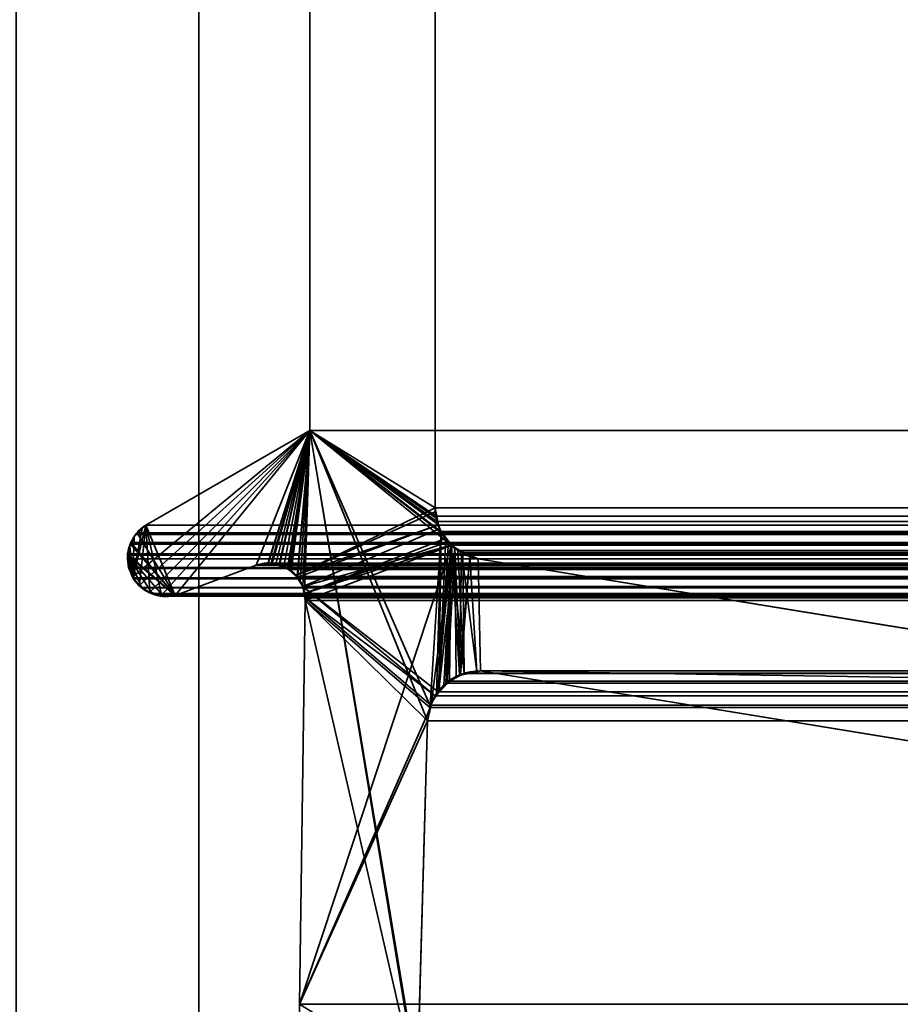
# Model space of a CAD drawing. Header units: millimetres. Extents: x -603 to 3703, y -120 to 193.
# Tile 324 of 656: x 1011 to 1018, y 3 to 11. Entities that reach past the tile are written whole.
import ezdxf

# ---------------------------------------------------------------- set-up
doc = ezdxf.new("R2010")
doc.units = ezdxf.units.MM
doc.layers.add('152', color=7, linetype='Continuous', true_color=0xffffff)

# ---------------------------------------------------------------- blocks, each defined once
blk = doc.blocks.new('UG_SURFACE_002')
at = {"layer": '152', "color": 252, "linetype": 'Continuous', "lineweight": 35}
for points in [[(2177.5, -35, 2213.0001), (2177.5, 174.4, 2213.0001), (822.5, 174.4, 2213.0001), (822.5, -35, 2213.0001)], [(972.5, -35, 2063), (972.5, 174.4, 2063), (2027.4999, 174.4, 2063), (2027.4999, -35, 2063)]]:
    blk.add_3dface(points, dxfattribs=at)
blk = doc.blocks.new('UG_SURFACE_087')
at = {"layer": '152', "color": 252, "linetype": 'Continuous', "lineweight": 35}
for points in [[(1011, 14.42, 2022.5), (1011, -46.92, 2022.5), (1012.5, -46.92, 2020.9999), (1012.5, 14.42, 2020.9999)], [(1012.5, 14.42, -7), (1012.5, -46.92, -7), (1011, -46.92, -7), (1011, 14.42, -7)], [(1012.5, -46.92, 2020.9999), (1012.5, -46.92, -7), (1012.5, 14.42, -7), (1012.5, 14.42, 2020.9999)]]:
    blk.add_3dface(points, dxfattribs=at)
blk = doc.blocks.new('UG_SURFACE_088')
at = {"layer": '152', "color": 252, "linetype": 'Continuous', "lineweight": 35}
for points in [[(1011, 14.42, 2022.5), (1011, -46.92, 2022.5), (1012.5, -46.92, 2020.9999), (1012.5, 14.42, 2020.9999)], [(1012.5, 14.42, -7), (1012.5, -46.92, -7), (1011, -46.92, -7), (1011, 14.42, -7)], [(1012.5, -46.92, 2020.9999), (1012.5, -46.92, -7), (1012.5, 14.42, -7), (1012.5, 14.42, 2020.9999)]]:
    blk.add_3dface(points, dxfattribs=at)
blk = doc.blocks.new('UG_SURFACE_089')
at = {"layer": '152', "color": 252, "linetype": 'Continuous', "lineweight": 35}
for points in [[(1011, -46.92, 2022.5), (1989, -46.92, 2022.5), (1989, 14.42, 2022.5), (1011, 14.42, 2022.5)], [(1011, -46.92, 2022.5), (1011, 14.42, 2022.5), (1012.5, 14.42, 2020.9999), (1012.5, -46.92, 2020.9999)], [(1012.5, -46.92, 2020.9999), (1012.5, 14.42, 2020.9999), (1987.5, 14.42, 2020.9999), (1987.5, -46.92, 2020.9999)]]:
    blk.add_3dface(points, dxfattribs=at)
blk = doc.blocks.new('UG_SURFACE_143')
at = {"layer": '152', "color": 7, "linetype": 'Continuous', "lineweight": 35}
for points in [[(1014.4385, 11.8663, -7), (1014.4385, 6.7187, -7), (1013.4112, 7.3541, -7), (1013.4112, 11.6334, -7)], [(1014.4385, 6.7187, 2019.0616), (1014.4385, 11.8663, 2019.0616), (1013.4112, 11.6334, 2020.0887), (1013.4112, 7.3541, 2020.0887)], [(1014.4385, 6.7187, -7), (1014.4385, 11.8663, -7), (1014.4385, 11.8663, 2019.0616), (1014.4385, 6.7187, 2019.0616)], [(1013.4112, 7.3541, 2020.0887), (1013.4112, 11.6334, 2020.0887), (1013.4112, 11.6334, -7), (1013.4112, 7.3541, -7)], [(1011.9569, 6.1528, 2021.543), (1013.4112, 7.3541, 2020.0887), (1012.0647, 6.5775, 2021.4353), (1012.0343, 6.5488, 2021.4658)], [(1013.4112, 7.3541, 2020.0887), (1011.9569, 6.1528, 2021.543), (1011.9623, 6.1404, 2021.5378), (1012.014, 6.0866, 2021.486)], [(1013.4112, 7.3541, 2020.0887), (1012.014, 6.0866, 2021.486), (1012.0521, 6.0471, 2021.4479), (1012.0962, 6.0239, 2021.4038)], [(1012.0647, 6.5775, 2021.4353), (1013.4112, 7.3541, 2020.0887), (1013.4112, 7.3541, -7), (1012.0647, 6.5775, -7)], [(1012.0647, 6.5775, -7), (1013.4112, 7.3541, -7), (1012.9709, 6.2483, -7), (1012.3068, 6.0016, -7)], [(1013.4112, 7.3541, 2020.0887), (1012.0962, 6.0239, 2021.4038), (1012.1167, 6.0132, 2021.3833), (1012.1973, 6.0054, 2021.3027)], [(1013.4112, 7.3541, 2020.0887), (1012.1973, 6.0054, 2021.3027), (1012.285, 5.9969, 2021.215), (1012.3068, 6.0016, 2021.1933)], [(1012.3068, 6.0016, 2021.1933), (1012.9709, 6.2483, 2020.529), (1013.4112, 7.3541, 2020.0887)], [(1013.0658, 6.2625, -7), (1012.9709, 6.2483, -7), (1013.4112, 7.3541, -7)], [(1013.4112, 7.3541, 2020.0887), (1012.9709, 6.2483, 2020.529), (1013.0656, 6.2561, 2020.4344)], [(1013.0656, 6.2561, 2020.4344), (1013.1314, 6.2615, 2020.3686), (1013.4112, 7.3541, 2020.0887)], [(1013.4112, 7.3541, -7), (1013.0924, 6.2665, -7), (1013.0658, 6.2625, -7)], [(1013.1629, 6.2488, -7), (1013.0924, 6.2665, -7), (1013.4112, 7.3541, -7)], [(1013.4112, 7.3541, 2020.0887), (1013.1314, 6.2615, 2020.3686), (1013.1625, 6.2472, 2020.3376)], [(1013.1625, 6.2472, 2020.3376), (1013.25, 6.2071, 2020.2501), (1013.4112, 7.3541, 2020.0887)], [(1013.4112, 7.3541, -7), (1013.1983, 6.2399, -7), (1013.1629, 6.2488, -7)], [(1013.2468, 6.2043, -7), (1013.1983, 6.2399, -7), (1013.4112, 7.3541, -7)], [(1013.4112, 7.3541, -7), (1014.4385, 6.7187, -7), (1013.2962, 6.1678, -7), (1013.2468, 6.2043, -7)], [(1013.25, 6.2071, 2020.2501), (1013.2583, 6.2033, 2020.2415), (1013.4112, 7.3541, 2020.0887)], [(1013.4112, 7.3541, 2020.0887), (1013.2583, 6.2033, 2020.2415), (1013.3085, 6.1456, 2020.1914)], [(1013.3085, 6.1456, 2020.1914), (1013.3319, 6.1188, 2020.1681), (1013.4112, 7.3541, 2020.0887)], [(1013.4112, 7.3541, 2020.0887), (1013.3319, 6.1188, 2020.1681), (1013.3535, 6.0731, 2020.1464)], [(1013.3535, 6.0731, 2020.1464), (1013.3679, 6.0177, 2020.1321), (1013.4112, 7.3541, 2020.0887)], [(1014.3118, 1.8784, 2019.1882), (1013.4112, 7.3541, 2020.0887), (1013.3679, 6.0177, 2020.1321), (1013.3716, 5.9608, 2020.1285)], [(1013.4112, 7.3541, 2020.0887), (1014.4463, 6.638, 2019.0537), (1014.4414, 6.6882, 2019.0587), (1014.4385, 6.7187, 2019.0616)], [(1013.4112, 7.3541, 2020.0887), (1014.3995, 5.0942, 2019.1004), (1014.49, 6.5167, 2019.0098), (1014.4665, 6.5817, 2019.0334)], [(1013.4112, 7.3541, 2020.0887), (1014.2989, 1.9593, 2019.201), (1014.2951, 2.0412, 2019.2049)], [(1014.4665, 6.5817, 2019.0334), (1014.4463, 6.638, 2019.0537), (1013.4112, 7.3541, 2020.0887)], [(1013.4112, 7.3541, 2020.0887), (1014.3118, 1.8784, 2019.1882), (1014.2989, 1.9593, 2019.201)], [(1014.2951, 2.0412, 2019.2049), (1014.3776, 4.9715, 2019.1224), (1013.4112, 7.3541, 2020.0887)], [(1014.3776, 4.9715, 2019.1224), (1014.3987, 5.0895, 2019.1014), (1014.3995, 5.0942, 2019.1004), (1013.4112, 7.3541, 2020.0887)], [(1013.2962, 6.1678, -7), (1014.4385, 6.7187, -7), (1014.4447, 6.689, -7)], [(1014.4385, 6.7187, -7), (1014.4385, 6.7187, 2019.0616), (1014.4414, 6.6882, 2019.0587)], [(1014.4414, 6.6882, 2019.0587), (1014.4447, 6.689, -7), (1014.4385, 6.7187, -7)], [(1014.4447, 6.689, -7), (1014.4677, 6.5798, -7), (1013.2962, 6.1678, -7)], [(1014.4447, 6.689, -7), (1014.4414, 6.6882, 2019.0587), (1014.4463, 6.638, 2019.0537)], [(1014.4447, 6.689, -7), (1014.4463, 6.638, 2019.0537), (1014.4665, 6.5817, 2019.0334)], [(1014.4665, 6.5817, 2019.0334), (1014.4677, 6.5798, -7), (1014.4447, 6.689, -7)], [(1012.0357, 6.55, -7), (1011.9611, 6.1543, -7), (1011.9349, 6.4049, -7), (1011.9691, 6.4856, -7)], [(1011.9569, 6.1528, 2021.543), (1012.0343, 6.5488, 2021.4658), (1011.9706, 6.4886, 2021.5294), (1011.9691, 6.4854, 2021.5309)], [(1012.0647, 6.5775, -7), (1012.0143, 6.0843, -7), (1011.9809, 6.1139, -7), (1011.9611, 6.1543, -7)], [(1012.0357, 6.55, -7), (1012.0647, 6.5775, -7), (1011.9611, 6.1543, -7)], [(1011.9691, 6.4856, -7), (1011.97, 6.4877, -7), (1012.0357, 6.55, -7)], [(1012.0343, 6.5488, 2021.4658), (1012.0357, 6.55, -7), (1011.97, 6.4877, -7)], [(1011.97, 6.4877, -7), (1011.9706, 6.4886, 2021.5294), (1012.0343, 6.5488, 2021.4658)], [(1012.0974, 6.0268, -7), (1012.0674, 6.0372, -7), (1012.0143, 6.0843, -7), (1012.0647, 6.5775, -7)], [(1012.0357, 6.55, -7), (1012.0343, 6.5488, 2021.4658), (1012.0647, 6.5775, 2021.4353)], [(1012.0647, 6.5775, 2021.4353), (1012.0647, 6.5775, -7), (1012.0357, 6.55, -7)], [(1012.0647, 6.5775, -7), (1012.1965, 5.995, -7), (1012.1896, 5.9946, -7), (1012.0974, 6.0268, -7)], [(1012.3068, 6.0016, -7), (1012.1965, 5.995, -7), (1012.0647, 6.5775, -7)], [(1013.308, 6.1482, -7), (1013.2962, 6.1678, -7), (1014.4677, 6.5798, -7)], [(1014.4677, 6.5798, -7), (1014.4743, 6.5488, -7), (1013.3535, 6.0731, -7), (1013.308, 6.1482, -7)], [(1013.3679, 6.0177, -7), (1013.3535, 6.0731, -7), (1014.4743, 6.5488, -7), (1014.5297, 6.471, -7)], [(1014.4743, 6.5488, -7), (1014.4665, 6.5817, 2019.0334), (1014.49, 6.5167, 2019.0098)], [(1014.4743, 6.5488, -7), (1014.4677, 6.5798, -7), (1014.4665, 6.5817, 2019.0334)], [(1014.4743, 6.5488, -7), (1014.49, 6.5167, 2019.0098), (1014.527, 6.4733, 2018.9731)], [(1014.527, 6.4733, 2018.9731), (1014.5297, 6.471, -7), (1014.4743, 6.5488, -7)], [(1011.9349, 6.4049, -7), (1011.9321, 6.405, 2021.5678), (1011.9691, 6.4854, 2021.5309)], [(1011.9691, 6.4854, 2021.5309), (1011.9321, 6.405, 2021.5678), (1011.9569, 6.1528, 2021.543)], [(1011.9691, 6.4854, 2021.5309), (1011.9691, 6.4856, -7), (1011.9349, 6.4049, -7)], [(1011.9691, 6.4856, -7), (1011.9691, 6.4854, 2021.5309), (1011.9706, 6.4886, 2021.5294)], [(1011.9706, 6.4886, 2021.5294), (1011.97, 6.4877, -7), (1011.9691, 6.4856, -7)], [(1014.5297, 6.471, -7), (1014.5499, 6.4428, -7), (1013.3679, 6.0177, -7)], [(1014.49, 6.5167, 2019.0098), (1014.3995, 5.0942, 2019.1004), (1014.451, 5.1885, 2019.0489)], [(1014.451, 5.1885, 2019.0489), (1014.4695, 5.2222, 2019.0306), (1014.49, 6.5167, 2019.0098)], [(1014.527, 6.4733, 2018.9731), (1014.49, 6.5167, 2019.0098), (1014.4695, 5.2222, 2019.0306)], [(1014.4695, 5.2222, 2019.0306), (1014.5493, 6.447, 2018.9507), (1014.527, 6.4733, 2018.9731)], [(1014.5297, 6.471, -7), (1014.527, 6.4733, 2018.9731), (1014.5493, 6.447, 2018.9507)], [(1014.5493, 6.447, 2018.9507), (1014.5499, 6.4428, -7), (1014.5297, 6.471, -7)], [(1011.9569, 6.1528, 2021.543), (1011.9321, 6.405, 2021.5678), (1011.9243, 6.388, 2021.5757), (1011.9168, 6.3218, 2021.5833)], [(1011.9202, 6.3223, -7), (1011.9168, 6.3218, 2021.5833), (1011.9243, 6.388, 2021.5757)], [(1011.9202, 6.3223, -7), (1011.9203, 6.3707, -7), (1011.9349, 6.4049, -7), (1011.9611, 6.1543, -7)], [(1011.9243, 6.388, 2021.5757), (1011.9203, 6.3707, -7), (1011.9202, 6.3223, -7)], [(1011.9203, 6.3707, -7), (1011.9243, 6.388, 2021.5757), (1011.9321, 6.405, 2021.5678)], [(1011.9321, 6.405, 2021.5678), (1011.9349, 6.4049, -7), (1011.9203, 6.3707, -7)], [(1013.325, 2.6459, -7), (1014.5733, 6.4097, -7), (1014.4109, 5.1239, -7), (1014.4031, 5.0887, -7)], [(1014.5733, 6.4097, -7), (1013.325, 2.6459, -7), (1013.3716, 5.9608, -7)], [(1014.5499, 6.4428, -7), (1014.5733, 6.4097, -7), (1013.3679, 6.0177, -7)], [(1013.3716, 5.9608, -7), (1013.3679, 6.0177, -7), (1014.5733, 6.4097, -7)], [(1014.4548, 5.1872, -7), (1014.4109, 5.1239, -7), (1014.5733, 6.4097, -7)], [(1014.5733, 6.4097, -7), (1014.5096, 5.2657, -7), (1014.4548, 5.1872, -7)], [(1014.4695, 5.2222, 2019.0306), (1014.6012, 6.386, 2018.8987), (1014.5493, 6.447, 2018.9507)], [(1014.6012, 6.386, 2018.8987), (1014.4695, 5.2222, 2019.0306), (1014.538, 5.2773, 2018.9619)], [(1014.5366, 5.2832, -7), (1014.5096, 5.2657, -7), (1014.5733, 6.4097, -7)], [(1014.5733, 6.4097, -7), (1014.639, 5.3495, -7), (1014.5366, 5.2832, -7)], [(1014.538, 5.2773, 2018.9619), (1014.6133, 5.3379, 2018.8868), (1014.6012, 6.386, 2018.8987)], [(1014.5499, 6.4428, -7), (1014.5493, 6.447, 2018.9507), (1014.6012, 6.386, 2018.8987)], [(1014.6012, 6.386, 2018.8987), (1014.5733, 6.4097, -7), (1014.5499, 6.4428, -7)], [(1014.639, 5.3495, -7), (1014.5733, 6.4097, -7), (1014.657, 6.3596, -7)], [(1014.5733, 6.4097, -7), (1014.6012, 6.386, 2018.8987), (1014.6548, 6.3626, 2018.8453)], [(1014.6548, 6.3626, 2018.8453), (1014.657, 6.3596, -7), (1014.5733, 6.4097, -7)], [(1014.6012, 6.386, 2018.8987), (1014.6133, 5.3379, 2018.8868), (1014.6483, 5.3455, 2018.8518)], [(1014.6483, 5.3455, 2018.8518), (1014.7823, 5.3748, 2018.7178), (1014.6548, 6.3626, 2018.8453), (1014.6012, 6.386, 2018.8987)], [(1011.9234, 6.2316, 2021.5766), (1011.9141, 6.2992, 2021.5857), (1011.9202, 6.3223, -7)], [(1011.9141, 6.2992, 2021.5857), (1011.9168, 6.3218, 2021.5833), (1011.9202, 6.3223, -7)], [(1011.9168, 6.3218, 2021.5833), (1011.9141, 6.2992, 2021.5857), (1011.9234, 6.2316, 2021.5766), (1011.9569, 6.1528, 2021.543)], [(1011.9202, 6.3223, -7), (1011.92, 6.2475, -7), (1011.9234, 6.2316, 2021.5766)], [(1011.9611, 6.1543, -7), (1011.9234, 6.2316, -7), (1011.92, 6.2475, -7), (1011.9202, 6.3223, -7)], [(1014.657, 6.3596, -7), (1014.7237, 6.3197, -7), (1014.639, 5.3495, -7)], [(1014.6478, 5.3511, -7), (1014.639, 5.3495, -7), (1014.7237, 6.3197, -7)], [(1014.7825, 5.3758, -7), (1014.6478, 5.3511, -7), (1014.7237, 6.3197, -7)], [(1014.7823, 5.3748, 2018.7178), (1014.8108, 5.381, 2018.6892), (1014.7921, 6.3024, 2018.708), (1014.6548, 6.3626, 2018.8453)], [(1014.657, 6.3596, -7), (1014.6548, 6.3626, 2018.8453), (1014.7921, 6.3024, 2018.708)], [(1014.7921, 6.3024, 2018.708), (1014.7237, 6.3197, -7), (1014.657, 6.3596, -7)], [(1014.7237, 6.3197, -7), (1014.7921, 6.3024, -7), (1014.8108, 5.381, -7), (1014.7825, 5.3758, -7)], [(1014.7921, 6.3024, 2018.708), (1014.7921, 6.3024, -7), (1014.7237, 6.3197, -7)], [(1023.9148, 3.8982, -7), (1014.8108, 5.381, -7), (1014.7921, 6.3024, -7), (1021.0108, 5.2872, -7)], [(1021.0108, 5.2872, 2012.4891), (1014.7921, 6.3024, 2018.708), (1014.8108, 5.381, 2018.6892)], [(1021.0108, 5.2872, -7), (1014.7921, 6.3024, -7), (1014.7921, 6.3024, 2018.708), (1021.0108, 5.2872, 2012.4891)], [(1011.92, 6.2475, -7), (1011.9234, 6.2316, -7), (1011.9234, 6.2316, 2021.5766)], [(1011.9234, 6.2316, -7), (1011.9611, 6.1543, -7), (1011.9569, 6.1528, 2021.543)], [(1011.9569, 6.1528, 2021.543), (1011.9234, 6.2316, 2021.5766), (1011.9234, 6.2316, -7)], [(1012.9709, 6.2483, 2020.529), (1012.3068, 6.0016, 2021.1933), (1012.3068, 6.0016, -7), (1012.9709, 6.2483, -7)], [(1012.9709, 6.2483, -7), (1013.0658, 6.2625, -7), (1013.0656, 6.2561, 2020.4344)], [(1013.0656, 6.2561, 2020.4344), (1012.9709, 6.2483, 2020.529), (1012.9709, 6.2483, -7)], [(1013.1314, 6.2615, 2020.3686), (1013.0656, 6.2561, 2020.4344), (1013.0658, 6.2625, -7)], [(1013.1314, 6.2615, 2020.3686), (1013.0658, 6.2625, -7), (1013.0924, 6.2665, -7)], [(1013.0924, 6.2665, -7), (1013.1629, 6.2488, -7), (1013.1625, 6.2472, 2020.3376)], [(1013.1625, 6.2472, 2020.3376), (1013.1314, 6.2615, 2020.3686), (1013.0924, 6.2665, -7)], [(1013.1625, 6.2472, 2020.3376), (1013.1629, 6.2488, -7), (1013.1983, 6.2399, -7)], [(1013.25, 6.2071, 2020.2501), (1013.1625, 6.2472, 2020.3376), (1013.1983, 6.2399, -7)], [(1013.1983, 6.2399, -7), (1013.2468, 6.2043, -7), (1013.25, 6.2071, 2020.2501)], [(1011.9623, 6.1404, 2021.5378), (1011.9569, 6.1528, 2021.543), (1011.9611, 6.1543, -7)], [(1011.9611, 6.1543, -7), (1011.9809, 6.1139, -7), (1011.9623, 6.1404, 2021.5378)], [(1013.2583, 6.2033, 2020.2415), (1013.25, 6.2071, 2020.2501), (1013.2468, 6.2043, -7)], [(1013.2468, 6.2043, -7), (1013.2962, 6.1678, -7), (1013.3085, 6.1456, 2020.1914)], [(1013.3085, 6.1456, 2020.1914), (1013.2583, 6.2033, 2020.2415), (1013.2468, 6.2043, -7)], [(1013.2962, 6.1678, -7), (1013.308, 6.1482, -7), (1013.3085, 6.1456, 2020.1914)], [(1013.308, 6.1482, -7), (1013.3535, 6.0731, -7), (1013.3535, 6.0731, 2020.1464)], [(1013.3535, 6.0731, 2020.1464), (1013.3319, 6.1188, 2020.1681), (1013.308, 6.1482, -7)], [(1013.3319, 6.1188, 2020.1681), (1013.3085, 6.1456, 2020.1914), (1013.308, 6.1482, -7)], [(1012.014, 6.0866, 2021.486), (1011.9623, 6.1404, 2021.5378), (1011.9809, 6.1139, -7)], [(1011.9809, 6.1139, -7), (1012.0143, 6.0843, -7), (1012.014, 6.0866, 2021.486)], [(1012.0521, 6.0471, 2021.4479), (1012.014, 6.0866, 2021.486), (1012.0143, 6.0843, -7)], [(1012.0143, 6.0843, -7), (1012.0674, 6.0372, -7), (1012.0521, 6.0471, 2021.4479)], [(1013.3535, 6.0731, -7), (1013.3679, 6.0177, -7), (1013.3716, 5.9608, 2020.1285)], [(1013.3716, 5.9608, 2020.1285), (1013.3679, 6.0177, 2020.1321), (1013.3535, 6.0731, -7)], [(1013.3679, 6.0177, 2020.1321), (1013.3535, 6.0731, 2020.1464), (1013.3535, 6.0731, -7)], [(1012.0962, 6.0239, 2021.4038), (1012.0521, 6.0471, 2021.4479), (1012.0674, 6.0372, -7)], [(1012.0674, 6.0372, -7), (1012.0974, 6.0268, -7), (1012.0962, 6.0239, 2021.4038)], [(1012.1167, 6.0132, 2021.3833), (1012.0962, 6.0239, 2021.4038), (1012.0974, 6.0268, -7)], [(1012.0974, 6.0268, -7), (1012.1896, 5.9946, -7), (1012.1973, 6.0054, 2021.3027)], [(1012.1973, 6.0054, 2021.3027), (1012.1167, 6.0132, 2021.3833), (1012.0974, 6.0268, -7)], [(1012.1896, 5.9946, -7), (1012.1965, 5.995, -7), (1012.1973, 6.0054, 2021.3027)], [(1012.285, 5.9969, 2021.215), (1012.1973, 6.0054, 2021.3027), (1012.1965, 5.995, -7)], [(1012.1965, 5.995, -7), (1012.3068, 6.0016, -7), (1012.3068, 6.0016, 2021.1933)], [(1012.3068, 6.0016, 2021.1933), (1012.285, 5.9969, 2021.215), (1012.1965, 5.995, -7)], [(1013.3679, 6.0177, -7), (1013.3716, 5.9608, -7), (1013.3716, 5.9608, 2020.1285)], [(1013.325, 2.6459, 2020.175), (1013.3716, 5.9608, 2020.1285), (1013.3716, 5.9608, -7), (1013.325, 2.6459, -7)], [(1013.3716, 5.9608, 2020.1285), (1013.325, 2.6459, 2020.175), (1013.3259, 2.4847, 2020.174), (1014.3118, 1.8784, 2019.1882)], [(1014.5366, 5.2832, -7), (1014.639, 5.3495, -7), (1014.6483, 5.3455, 2018.8518)], [(1014.6483, 5.3455, 2018.8518), (1014.6133, 5.3379, 2018.8868), (1014.5366, 5.2832, -7)], [(1014.6133, 5.3379, 2018.8868), (1014.538, 5.2773, 2018.9619), (1014.5366, 5.2832, -7)], [(1014.639, 5.3495, -7), (1014.6478, 5.3511, -7), (1014.6483, 5.3455, 2018.8518)], [(1014.6478, 5.3511, -7), (1014.7825, 5.3758, -7), (1014.7823, 5.3748, 2018.7178)], [(1014.7823, 5.3748, 2018.7178), (1014.6483, 5.3455, 2018.8518), (1014.6478, 5.3511, -7)], [(1014.8108, 5.381, 2018.6892), (1014.7823, 5.3748, 2018.7178), (1014.7825, 5.3758, -7)], [(1014.7825, 5.3758, -7), (1014.8108, 5.381, -7), (1014.8108, 5.381, 2018.6892)], [(1014.8108, 5.381, 2018.6892), (1023.9148, 3.8982, 2009.5851), (1021.0447, 5.2832, 2012.4552), (1021.0108, 5.2872, 2012.4891)], [(1014.8108, 5.381, -7), (1023.9148, 3.8982, -7), (1023.9148, 3.8982, 2009.5851), (1014.8108, 5.381, 2018.6892)], [(1014.4548, 5.1872, -7), (1014.5096, 5.2657, -7), (1014.538, 5.2773, 2018.9619)], [(1014.538, 5.2773, 2018.9619), (1014.4695, 5.2222, 2019.0306), (1014.4548, 5.1872, -7)], [(1014.5096, 5.2657, -7), (1014.5366, 5.2832, -7), (1014.538, 5.2773, 2018.9619)], [(1014.451, 5.1885, 2019.0489), (1014.3995, 5.0942, 2019.1004), (1014.4109, 5.1239, -7)], [(1014.4109, 5.1239, -7), (1014.4548, 5.1872, -7), (1014.451, 5.1885, 2019.0489)], [(1014.4695, 5.2222, 2019.0306), (1014.451, 5.1885, 2019.0489), (1014.4548, 5.1872, -7)], [(1014.3995, 5.0942, 2019.1004), (1014.3987, 5.0895, 2019.1014), (1014.4031, 5.0887, -7)], [(1014.4031, 5.0887, -7), (1014.4109, 5.1239, -7), (1014.3995, 5.0942, 2019.1004)], [(1014.4031, 5.0887, -7), (1014.3776, 4.9715, -7), (1013.325, 2.6459, -7)], [(1014.3776, 4.9715, -7), (1014.4031, 5.0887, -7), (1014.3987, 5.0895, 2019.1014)], [(1014.3987, 5.0895, 2019.1014), (1014.3776, 4.9715, 2019.1224), (1014.3776, 4.9715, -7)], [(1014.3776, 4.9715, -7), (1014.2951, 2.0412, -7), (1013.3256, 2.4846, -7), (1013.325, 2.6459, -7)], [(1014.2951, 2.0412, -7), (1014.3776, 4.9715, -7), (1014.3776, 4.9715, 2019.1224), (1014.2951, 2.0412, 2019.2049)]]:
    blk.add_3dface(points, dxfattribs=at)
blk = doc.blocks.new('UG_SURFACE_144')
at = {"layer": '152', "color": 7, "linetype": 'Continuous', "lineweight": 35}
for points in [[(1013.4112, 7.3541, 2020.0887), (1013.4112, 11.6334, 2020.0887), (1014.4385, 11.8663, 2019.0616), (1014.4385, 6.7187, 2019.0616)], [(1014.4385, 6.7187, 2019.0616), (1014.4385, 11.8663, 2019.0616), (1985.5615, 11.8663, 2019.0616), (1985.5615, 6.7187, 2019.0616)], [(1986.5888, 7.3541, 2020.0887), (1986.5888, 11.6334, 2020.0887), (1013.4112, 11.6334, 2020.0887), (1013.4112, 7.3541, 2020.0887)], [(1012.0647, 6.5775, 2021.4353), (1013.4112, 7.3541, 2020.0887), (1012.9709, 6.2483, 2020.529), (1012.3068, 6.0016, 2021.1933)], [(1987.9353, 6.5775, 2021.4353), (1986.5888, 7.3541, 2020.0887), (1013.4112, 7.3541, 2020.0887), (1012.0647, 6.5775, 2021.4353)], [(1013.0657, 6.2609, 2020.4341), (1012.9709, 6.2483, 2020.529), (1013.4112, 7.3541, 2020.0887)], [(1013.4112, 7.3541, 2020.0887), (1013.1023, 6.2657, 2020.3977), (1013.0657, 6.2609, 2020.4341)], [(1013.1569, 6.2479, 2020.3431), (1013.1023, 6.2657, 2020.3977), (1013.4112, 7.3541, 2020.0887)], [(1013.4112, 7.3541, 2020.0887), (1013.2265, 6.2251, 2020.2734), (1013.1569, 6.2479, 2020.3431)], [(1013.2396, 6.2137, 2020.2603), (1013.2265, 6.2251, 2020.2734), (1013.4112, 7.3541, 2020.0887)], [(1013.4112, 7.3541, 2020.0887), (1013.3069, 6.1552, 2020.1931), (1013.3065, 6.1556, 2020.1936), (1013.2396, 6.2137, 2020.2603)], [(1013.4112, 7.3541, 2020.0887), (1014.5705, 6.4125, 2018.9295), (1013.3535, 6.0731, 2020.1464), (1013.3069, 6.1552, 2020.1931)], [(1013.4112, 7.3541, 2020.0887), (1014.4531, 6.6087, 2019.047), (1014.4871, 6.5255, 2019.0129)], [(1013.4112, 7.3541, 2020.0887), (1014.4385, 6.7187, 2019.0616), (1014.4473, 6.6515, 2019.0525)], [(1014.4871, 6.5255, 2019.0129), (1014.4925, 6.5122, 2019.0074), (1013.4112, 7.3541, 2020.0887)], [(1014.4473, 6.6515, 2019.0525), (1014.4531, 6.6087, 2019.047), (1013.4112, 7.3541, 2020.0887)], [(1014.4925, 6.5122, 2019.0074), (1014.5636, 6.4213, 2018.9364), (1014.5705, 6.4125, 2018.9295), (1013.4112, 7.3541, 2020.0887)], [(1014.4385, 6.7187, 2019.0616), (1985.5565, 6.6534, 2019.0566), (1985.5556, 6.6507, 2019.0556)], [(1014.4385, 6.7187, 2019.0616), (1985.5615, 6.7187, 2019.0616), (1985.5565, 6.6534, 2019.0566)], [(1985.5556, 6.6507, 2019.0556), (1014.4473, 6.6515, 2019.0525), (1014.4385, 6.7187, 2019.0616)], [(1014.4473, 6.6515, 2019.0525), (1985.5556, 6.6507, 2019.0556), (1985.527, 6.5518, 2019.027)], [(1014.4531, 6.6087, 2019.047), (1014.4473, 6.6515, 2019.0525), (1985.527, 6.5518, 2019.027)], [(1012.3068, 6.0016, 2021.1933), (1011.9947, 6.5146, 2021.5054), (1012.0647, 6.5775, 2021.4353)], [(1012.0647, 6.5775, 2021.4353), (1011.9947, 6.5146, 2021.5054), (1988.0043, 6.5123, 2021.5044)], [(1988.0043, 6.5123, 2021.5044), (1987.9353, 6.5775, 2021.4353), (1012.0647, 6.5775, 2021.4353)], [(1014.4531, 6.6087, 2019.047), (1985.527, 6.5518, 2019.027), (1985.512, 6.5272, 2019.012)], [(1985.512, 6.5272, 2019.012), (1014.4871, 6.5255, 2019.0129), (1014.4531, 6.6087, 2019.047)], [(1011.9424, 6.4347, 2021.5576), (1011.9799, 6.5013, 2021.5201), (1011.9947, 6.5146, 2021.5054), (1012.3068, 6.0016, 2021.1933)], [(1011.9799, 6.5013, 2021.5201), (1011.9424, 6.4347, 2021.5576), (1988.0571, 6.4344, 2021.5571)], [(1011.9947, 6.5146, 2021.5054), (1011.9799, 6.5013, 2021.5201), (1988.0294, 6.4886, 2021.5294)], [(1011.9799, 6.5013, 2021.5201), (1988.0571, 6.4344, 2021.5571), (1988.0294, 6.4886, 2021.5294)], [(1988.0294, 6.4886, 2021.5294), (1988.0043, 6.5123, 2021.5044), (1011.9947, 6.5146, 2021.5054)], [(1014.4925, 6.5122, 2019.0074), (1014.4871, 6.5255, 2019.0129), (1985.512, 6.5272, 2019.012)], [(1014.4925, 6.5122, 2019.0074), (1985.512, 6.5272, 2019.012), (1985.4639, 6.449, 2018.9638)], [(1014.4925, 6.5122, 2019.0074), (1985.4639, 6.449, 2018.9638), (1985.4354, 6.4249, 2018.9354)], [(1985.4354, 6.4249, 2018.9354), (1014.5636, 6.4213, 2018.9364), (1014.4925, 6.5122, 2019.0074)], [(1011.9158, 6.3416, 2021.5843), (1011.9354, 6.4222, 2021.5647), (1011.9365, 6.4244, 2021.5633), (1012.3068, 6.0016, 2021.1933)], [(1011.9354, 6.4222, 2021.5647), (1011.9158, 6.3416, 2021.5843), (1988.084, 6.331, 2021.584)], [(1011.9365, 6.4244, 2021.5633), (1011.9354, 6.4222, 2021.5647), (1988.068, 6.4131, 2021.5681)], [(1011.9354, 6.4222, 2021.5647), (1988.084, 6.331, 2021.584), (1988.068, 6.4131, 2021.5681)], [(1012.3068, 6.0016, 2021.1933), (1011.9365, 6.4244, 2021.5633), (1011.9424, 6.4347, 2021.5576)], [(1011.9424, 6.4347, 2021.5576), (1011.9365, 6.4244, 2021.5633), (1988.0626, 6.4236, 2021.5626)], [(1988.068, 6.4131, 2021.5681), (1988.0626, 6.4236, 2021.5626), (1011.9365, 6.4244, 2021.5633)], [(1988.0626, 6.4236, 2021.5626), (1988.0571, 6.4344, 2021.5571), (1011.9424, 6.4347, 2021.5576)], [(1013.3535, 6.0731, 2020.1464), (1014.5705, 6.4125, 2018.9295), (1014.528, 5.2822, 2018.9719), (1014.4651, 5.2089, 2019.0349)], [(1014.5571, 5.2979, 2018.9428), (1014.528, 5.2822, 2018.9719), (1014.5705, 6.4125, 2018.9295)], [(1014.5705, 6.4125, 2018.9295), (1014.6782, 5.3634, 2018.8217), (1014.6747, 5.3615, 2018.8253), (1014.5571, 5.2979, 2018.9428)], [(1014.5705, 6.4125, 2018.9295), (1014.5636, 6.4213, 2018.9364), (1985.4354, 6.4249, 2018.9354)], [(1014.625, 6.3688, 2018.8751), (1014.5705, 6.4125, 2018.9295), (1985.4354, 6.4249, 2018.9354)], [(1014.6782, 5.3634, 2018.8217), (1014.5705, 6.4125, 2018.9295), (1014.625, 6.3688, 2018.8751)], [(1014.625, 6.3688, 2018.8751), (1985.4354, 6.4249, 2018.9354), (1985.3528, 6.3547, 2018.8527)], [(1011.9276, 6.2218, 2021.5724), (1011.9234, 6.2316, 2021.5766), (1011.9141, 6.3011, 2021.5859), (1011.9154, 6.3315, 2021.5845)], [(1988.084, 6.331, 2021.584), (1011.9154, 6.3315, 2021.5845), (1011.9141, 6.3011, 2021.5859)], [(1988.084, 6.331, 2021.584), (1011.9141, 6.3011, 2021.5859), (1011.9234, 6.2316, 2021.5766)], [(1012.3068, 6.0016, 2021.1933), (1011.9154, 6.3315, 2021.5845), (1011.9158, 6.3416, 2021.5843)], [(1011.9158, 6.3416, 2021.5843), (1011.9154, 6.3315, 2021.5845), (1988.084, 6.331, 2021.584)], [(1011.9154, 6.3315, 2021.5845), (1011.9656, 6.1377, 2021.5344), (1011.9596, 6.1447, 2021.5404), (1011.9276, 6.2218, 2021.5724)], [(1011.9154, 6.3315, 2021.5845), (1012.207, 5.999, 2021.2929), (1012.1393, 6.0054, 2021.3606), (1012.116, 6.018, 2021.384)], [(1011.9154, 6.3315, 2021.5845), (1012.0314, 6.0638, 2021.4686), (1012.0267, 6.0664, 2021.4734), (1011.9656, 6.1377, 2021.5344)], [(1011.9154, 6.3315, 2021.5845), (1012.3068, 6.0016, 2021.1933), (1012.2631, 5.9938, 2021.2369), (1012.207, 5.999, 2021.2929)], [(1012.116, 6.018, 2021.384), (1012.0314, 6.0638, 2021.4686), (1011.9154, 6.3315, 2021.5845)], [(1011.9234, 6.2316, 2021.5766), (1988.0856, 6.3226, 2021.5857), (1988.084, 6.331, 2021.584)], [(1011.9234, 6.2316, 2021.5766), (1988.0766, 6.2316, 2021.5766), (1988.0856, 6.3226, 2021.5857)], [(1014.625, 6.3688, 2018.8751), (1985.3528, 6.3547, 2018.8527), (1985.3343, 6.3481, 2018.8344)], [(1985.3343, 6.3481, 2018.8344), (1014.6664, 6.3523, 2018.8336), (1014.625, 6.3688, 2018.8751)], [(1014.6782, 5.3634, 2018.8217), (1014.625, 6.3688, 2018.8751), (1014.6664, 6.3523, 2018.8336)], [(1014.6664, 6.3523, 2018.8336), (1985.3343, 6.3481, 2018.8344), (1985.2079, 6.3024, 2018.708)], [(1985.2079, 6.3024, 2018.708), (1014.7921, 6.3024, 2018.708), (1014.6664, 6.3523, 2018.8336)], [(1014.6664, 6.3523, 2018.8336), (1014.7921, 6.3024, 2018.708), (1014.8108, 5.381, 2018.6892), (1014.6782, 5.3634, 2018.8217)], [(1021.0108, 5.2872, 2012.4891), (1014.7921, 6.3024, 2018.708), (1985.2079, 6.3024, 2018.708), (1978.9892, 5.2872, 2012.4891)], [(1023.9148, 3.8982, 2009.5851), (1014.8108, 5.381, 2018.6892), (1014.7921, 6.3024, 2018.708), (1021.0108, 5.2872, 2012.4891)], [(1011.9234, 6.2316, 2021.5766), (1011.9276, 6.2218, 2021.5724), (1988.0723, 6.222, 2021.5724)], [(1988.0723, 6.222, 2021.5724), (1988.0766, 6.2316, 2021.5766), (1011.9234, 6.2316, 2021.5766)], [(1988.0723, 6.222, 2021.5724), (1011.9276, 6.2218, 2021.5724), (1011.9596, 6.1447, 2021.5404)], [(1988.0723, 6.222, 2021.5724), (1011.9596, 6.1447, 2021.5404), (1011.9656, 6.1377, 2021.5344)], [(1011.9656, 6.1377, 2021.5344), (1988.0346, 6.1368, 2021.5347), (1988.0723, 6.222, 2021.5724)], [(1987.0291, 6.2483, 2020.529), (1987.6932, 6.0016, 2021.1933), (1012.3068, 6.0016, 2021.1933), (1012.9709, 6.2483, 2020.529)], [(1012.9709, 6.2483, 2020.529), (1013.0657, 6.2609, 2020.4341), (1986.9342, 6.2604, 2020.4341)], [(1986.9342, 6.2604, 2020.4341), (1987.0291, 6.2483, 2020.529), (1012.9709, 6.2483, 2020.529)], [(1986.8951, 6.2655, 2020.395), (1013.0657, 6.2609, 2020.4341), (1013.1023, 6.2657, 2020.3977)], [(1986.8951, 6.2655, 2020.395), (1986.9342, 6.2604, 2020.4341), (1013.0657, 6.2609, 2020.4341)], [(1013.1023, 6.2657, 2020.3977), (1986.8431, 6.248, 2020.3431), (1986.8951, 6.2655, 2020.395)], [(1013.1023, 6.2657, 2020.3977), (1013.1569, 6.2479, 2020.3431), (1986.8431, 6.248, 2020.3431)], [(1986.7715, 6.2239, 2020.2715), (1986.8431, 6.248, 2020.3431), (1013.1569, 6.2479, 2020.3431)], [(1986.7715, 6.2239, 2020.2715), (1013.1569, 6.2479, 2020.3431), (1013.2265, 6.2251, 2020.2734)], [(1013.2265, 6.2251, 2020.2734), (1986.7603, 6.214, 2020.2603), (1986.7715, 6.2239, 2020.2715)], [(1013.2265, 6.2251, 2020.2734), (1013.2396, 6.2137, 2020.2603), (1986.7603, 6.214, 2020.2603)], [(1986.7603, 6.214, 2020.2603), (1013.2396, 6.2137, 2020.2603), (1013.3065, 6.1556, 2020.1936)], [(1013.3065, 6.1556, 2020.1936), (1986.6936, 6.1552, 2020.1936), (1986.7603, 6.214, 2020.2603)], [(1986.6917, 6.1535, 2020.1917), (1013.3065, 6.1556, 2020.1936), (1013.3069, 6.1552, 2020.1931)], [(1986.6917, 6.1535, 2020.1917), (1986.6936, 6.1552, 2020.1936), (1013.3065, 6.1556, 2020.1936)], [(1013.3069, 6.1552, 2020.1931), (1986.6465, 6.0731, 2020.1464), (1986.6917, 6.1535, 2020.1917)], [(1013.3069, 6.1552, 2020.1931), (1013.3535, 6.0731, 2020.1464), (1986.6465, 6.0731, 2020.1464)], [(1988.0346, 6.1368, 2021.5347), (1011.9656, 6.1377, 2021.5344), (1012.0267, 6.0664, 2021.4734)], [(1988.0327, 6.1326, 2021.5328), (1988.0346, 6.1368, 2021.5347), (1012.0267, 6.0664, 2021.4734)], [(1988.0327, 6.1326, 2021.5328), (1012.0267, 6.0664, 2021.4734), (1012.0314, 6.0638, 2021.4686)], [(1012.0314, 6.0638, 2021.4686), (1987.9681, 6.0644, 2021.4679), (1988.0327, 6.1326, 2021.5328)], [(1987.9593, 6.0552, 2021.4593), (1987.9681, 6.0644, 2021.4679), (1012.0314, 6.0638, 2021.4686)], [(1012.0314, 6.0638, 2021.4686), (1012.116, 6.018, 2021.384), (1987.8838, 6.0204, 2021.3838)], [(1987.8838, 6.0204, 2021.3838), (1987.9593, 6.0552, 2021.4593), (1012.0314, 6.0638, 2021.4686)], [(1014.4651, 5.2089, 2019.0349), (1014.4385, 5.178, 2019.0616), (1013.3535, 6.0731, 2020.1464)], [(1013.3715, 5.9802, 2020.1285), (1013.3535, 6.0731, 2020.1464), (1014.4385, 5.178, 2019.0616)], [(1986.6327, 6.0214, 2020.1328), (1013.3535, 6.0731, 2020.1464), (1013.3715, 5.9802, 2020.1285)], [(1986.6327, 6.0214, 2020.1328), (1986.6465, 6.0731, 2020.1464), (1013.3535, 6.0731, 2020.1464)], [(1987.8838, 6.0204, 2021.3838), (1012.116, 6.018, 2021.384), (1012.1393, 6.0054, 2021.3606)], [(1987.8387, 5.9996, 2021.3387), (1987.8838, 6.0204, 2021.3838), (1012.1393, 6.0054, 2021.3606)], [(1012.1393, 6.0054, 2021.3606), (1012.207, 5.999, 2021.2929), (1987.7932, 6.0002, 2021.2932)], [(1987.7932, 6.0002, 2021.2932), (1987.8387, 5.9996, 2021.3387), (1012.1393, 6.0054, 2021.3606)], [(1012.207, 5.999, 2021.2929), (1012.2631, 5.9938, 2021.2369), (1987.6932, 6.0016, 2021.1933)], [(1987.6932, 6.0016, 2021.1933), (1987.7932, 6.0002, 2021.2932), (1012.207, 5.999, 2021.2929)], [(1012.2631, 5.9938, 2021.2369), (1012.3068, 6.0016, 2021.1933), (1987.6932, 6.0016, 2021.1933)], [(1013.3715, 5.9802, 2020.1285), (1986.6284, 5.9608, 2020.1285), (1986.6327, 6.0214, 2020.1328)], [(1013.3715, 5.9802, 2020.1285), (1014.4385, 5.178, 2019.0616), (1014.4042, 5.1012, 2019.0959)], [(1014.4042, 5.1012, 2019.0959), (1014.3957, 5.0824, 2019.1042), (1013.3716, 5.9608, 2020.1285), (1013.3715, 5.9802, 2020.1285)], [(1013.3715, 5.9802, 2020.1285), (1013.3716, 5.9608, 2020.1285), (1986.6284, 5.9608, 2020.1285)], [(1014.3776, 4.9715, 2019.1224), (1014.2951, 2.0412, 2019.2049), (1013.325, 2.6459, 2020.175), (1013.3716, 5.9608, 2020.1285)], [(1986.675, 2.6459, 2020.175), (1986.6284, 5.9608, 2020.1285), (1013.3716, 5.9608, 2020.1285), (1013.325, 2.6459, 2020.175)], [(1013.3716, 5.9608, 2020.1285), (1014.3957, 5.0824, 2019.1042), (1014.3776, 4.9715, 2019.1224)], [(1014.5571, 5.2979, 2018.9428), (1014.6747, 5.3615, 2018.8253), (1985.3245, 5.3519, 2018.8246)], [(1985.3245, 5.3519, 2018.8246), (1985.3976, 5.3323, 2018.8975), (1014.5571, 5.2979, 2018.9428)], [(1985.2164, 5.3809, 2018.7163), (1014.6747, 5.3615, 2018.8253), (1014.6782, 5.3634, 2018.8217)], [(1985.2164, 5.3809, 2018.7163), (1985.3245, 5.3519, 2018.8246), (1014.6747, 5.3615, 2018.8253)], [(1014.6782, 5.3634, 2018.8217), (1014.8108, 5.381, 2018.6892), (1985.1892, 5.381, 2018.6892)], [(1985.1892, 5.381, 2018.6892), (1985.2164, 5.3809, 2018.7163), (1014.6782, 5.3634, 2018.8217)], [(1014.8108, 5.381, 2018.6892), (1023.9148, 3.8982, 2009.5851), (1976.0852, 3.8982, 2009.5851), (1985.1892, 5.381, 2018.6892)], [(1985.5202, 5.2345, 2019.0203), (1014.4651, 5.2089, 2019.0349), (1014.528, 5.2822, 2018.9719)], [(1985.5202, 5.2345, 2019.0203), (1014.528, 5.2822, 2018.9719), (1014.5571, 5.2979, 2018.9428)], [(1985.3976, 5.3323, 2018.8975), (1985.4419, 5.297, 2018.9419), (1014.5571, 5.2979, 2018.9428)], [(1014.5571, 5.2979, 2018.9428), (1985.4419, 5.297, 2018.9419), (1985.5202, 5.2345, 2019.0203)], [(1985.5615, 5.178, 2019.0616), (1014.4042, 5.1012, 2019.0959), (1014.4385, 5.178, 2019.0616)], [(1985.5615, 5.178, 2019.0616), (1985.5958, 5.1012, 2019.0959), (1014.4042, 5.1012, 2019.0959)], [(1985.5615, 5.178, 2019.0616), (1014.4385, 5.178, 2019.0616), (1014.4651, 5.2089, 2019.0349)], [(1985.5202, 5.2345, 2019.0203), (1985.5366, 5.2122, 2019.0365), (1014.4651, 5.2089, 2019.0349)], [(1014.4651, 5.2089, 2019.0349), (1985.5366, 5.2122, 2019.0365), (1985.5615, 5.178, 2019.0616)], [(1014.3957, 5.0824, 2019.1042), (1014.4042, 5.1012, 2019.0959), (1985.5958, 5.1012, 2019.0959), (1985.6043, 5.0824, 2019.1042)], [(1985.6043, 5.0824, 2019.1042), (1014.3776, 4.9715, 2019.1224), (1014.3957, 5.0824, 2019.1042)], [(1985.6043, 5.0824, 2019.1042), (1985.6224, 4.9715, 2019.1224), (1014.3776, 4.9715, 2019.1224)], [(1014.2951, 2.0412, 2019.2049), (1014.3776, 4.9715, 2019.1224), (1985.6224, 4.9715, 2019.1224), (1985.7049, 2.0412, 2019.2049)]]:
    blk.add_3dface(points, dxfattribs=at)

msp = doc.modelspace()

# ---------------------------------------------------------------- linework, layer by layer
at = {"layer": '152', "color": 252, "linetype": 'Continuous', "lineweight": -3, "true_color": 0x939598}
for p, q in [((1012.5, -46.92, 2021), (1012.5, 14.42, 2021)), ((1012.5, 14.42, -7), (1012.5, -46.92, -7)), ((1012.5, -46.92, 2021), (1012.5, 14.42, 2021)), ((1012.5, 14.42, -7), (1012.5, -46.92, -7)), ((1012.5, -46.92, 2021), (1012.5, 14.42, 2021)), ((1014.4385, 6.7187, -7), (1014.4385, 11.8663, -7)), ((1014.4385, 11.8663, 2019.0615), (1014.4385, 6.7187, 2019.0615)), ((1014.4385, 11.8663, 2019.0615), (1014.4385, 6.7187, 2019.0615)), ((1013.4112, 7.3541, 2020.0888), (1013.4112, 11.6334, 2020.0888)), ((1013.4112, 7.3541, 2020.0888), (1013.4112, 11.6334, 2020.0888)), ((1013.4112, 7.3541, -7), (1013.4112, 11.6334, -7)), ((1012.0647, 6.5775, 2021.4353), (1013.4112, 7.3541, 2020.0888)), ((1012.0647, 6.5775, 2021.4353), (1013.4112, 7.3541, 2020.0888)), ((1012.0647, 6.5775, -7), (1013.4112, 7.3541, -7)), ((1986.5888, 7.3541, 2020.0888), (1013.4112, 7.3541, 2020.0888)), ((1013.4112, 7.3541, 2020.0888), (1013.4112, 7.3541, -7)), ((1014.4385, 6.7187, -7), (1014.4385, 6.7187, 2019.0615)), ((1014.4385, 6.7187, 2019.0615), (1985.5615, 6.7187, 2019.0615)), ((1987.9353, 6.5775, 2021.4353), (1012.0647, 6.5775, 2021.4353)), ((1012.0647, 6.5775, 2021.4353), (1012.0647, 6.5775, -7)), ((1021.0108, 5.2872, -7), (1014.7921, 6.3024, -7)), ((1014.7921, 6.3024, -7), (1014.7921, 6.3024, 2018.7079)), ((1014.7921, 6.3024, 2018.7079), (1021.0108, 5.2872, 2012.4892)), ((1014.7921, 6.3024, 2018.7079), (1985.2079, 6.3024, 2018.7079)), ((1014.7921, 6.3024, 2018.7079), (1021.0108, 5.2872, 2012.4892)), ((1011.9234, 6.2316, 2021.5766), (1011.9234, 6.2316, -7)), ((1988.0766, 6.2316, 2021.5766), (1011.9234, 6.2316, 2021.5766)), ((1012.9709, 6.2483, -7), (1012.3068, 6.0016, -7)), ((1012.9709, 6.2483, 2020.5291), (1012.3068, 6.0016, 2021.1932)), ((1012.9709, 6.2483, 2020.5291), (1012.3068, 6.0016, 2021.1932)), ((1987.0291, 6.2483, 2020.5291), (1012.9709, 6.2483, 2020.5291)), ((1012.9709, 6.2483, 2020.5291), (1012.9709, 6.2483, -7)), ((1013.3535, 6.0731, 2020.1465), (1013.3535, 6.0731, -7)), ((1986.6465, 6.0731, 2020.1465), (1013.3535, 6.0731, 2020.1465)), ((1012.3068, 6.0016, 2021.1932), (1012.3068, 6.0016, -7)), ((1987.6932, 6.0016, 2021.1932), (1012.3068, 6.0016, 2021.1932)), ((1013.325, 2.6459, -7), (1013.3716, 5.9608, -7)), ((1013.3716, 5.9608, 2020.1284), (1013.325, 2.6459, 2020.175)), ((1013.325, 2.6459, 2020.175), (1013.3716, 5.9608, 2020.1284)), ((1013.3716, 5.9608, 2020.1284), (1986.6284, 5.9608, 2020.1284)), ((1013.3716, 5.9608, -7), (1013.3716, 5.9608, 2020.1284)), ((1014.8109, 5.381, -7), (1014.8109, 5.381, 2018.6891)), ((1014.8109, 5.381, 2018.6891), (1985.1891, 5.381, 2018.6891)), ((1023.9148, 3.8982, 2009.5852), (1014.8109, 5.381, 2018.6891)), ((1014.8109, 5.381, -7), (1023.9148, 3.8982, -7)), ((1023.9148, 3.8982, 2009.5852), (1014.8109, 5.381, 2018.6891)), ((1014.3776, 4.9715, 2019.1224), (1014.2951, 2.0412, 2019.2049)), ((1014.3776, 4.9715, 2019.1224), (1014.2951, 2.0412, 2019.2049)), ((1014.2951, 2.0412, -7), (1014.3776, 4.9715, -7)), ((1014.3776, 4.9715, 2019.1224), (1985.6224, 4.9715, 2019.1224)), ((1014.3776, 4.9715, -7), (1014.3776, 4.9715, 2019.1224))]:
    msp.add_line(p, q, dxfattribs=at)
for points, knots in [([(1014.4385, 6.7187, 2019.0615), (1014.4385, 6.6814, 2019.0615), (1014.4436, 6.6435, 2019.0564), (1014.4624, 6.574, 2019.0376), (1014.4762, 6.5413, 2019.0238), (1014.5014, 6.4965, 2018.9986), (1014.5111, 6.4816, 2018.9889), (1014.5365, 6.4474, 2018.9635), (1014.5531, 6.4289, 2018.9469), (1014.5878, 6.3961, 2018.9122), (1014.6061, 6.3815, 2018.8939), (1014.6772, 6.3336, 2018.8228), (1014.7346, 6.3119, 2018.7654), (1014.7921, 6.3024, 2018.7079)], [0, 0, 0, 0, 0.15905, 0.15905, 0.316832, 0.316832, 0.401601, 0.401601, 0.526257, 0.526257, 0.650686, 0.650686, 1, 1, 1, 1]), ([(1012.0647, 6.5775, 2021.4353), (1012.0476, 6.567, 2021.4524), (1012.031, 6.5546, 2021.469), (1012.0029, 6.5286, 2021.4971), (1011.991, 6.5156, 2021.509), (1011.9705, 6.4891, 2021.5295), (1011.9617, 6.4758, 2021.5383), (1011.9469, 6.4492, 2021.5531), (1011.9407, 6.436, 2021.5593), (1011.9257, 6.3973, 2021.5743), (1011.9188, 6.3697, 2021.5812), (1011.9144, 6.3282, 2021.5856), (1011.9138, 6.3146, 2021.5862), (1011.9147, 6.2775, 2021.5853), (1011.9179, 6.2539, 2021.5821), (1011.9234, 6.2316, 2021.5766)], [0, 0, 0, 0, 0.178963, 0.178963, 0.322654, 0.322654, 0.445625, 0.445625, 0.552359, 0.552359, 0.747325, 0.747325, 0.839037, 0.839037, 1, 1, 1, 1]), ([(1011.9234, 6.2316, 2021.5766), (1011.9314, 6.2, 2021.5686), (1011.9442, 6.1703, 2021.5558), (1011.9784, 6.1135, 2021.5216), (1012.0017, 6.0873, 2021.4983), (1012.0612, 6.0373, 2021.4388), (1012.1, 6.0172, 2021.4), (1012.1797, 5.9932, 2021.3203), (1012.2218, 5.9894, 2021.2782), (1012.2777, 5.9953, 2021.2223), (1012.2923, 5.9979, 2021.2077), (1012.3068, 6.0016, 2021.1932)], [0, 0, 0, 0, 0.159555, 0.159555, 0.354086, 0.354086, 0.62453, 0.62453, 0.902075, 0.902075, 1, 1, 1, 1]), ([(1013.3535, 6.0731, 2020.1465), (1013.3419, 6.1041, 2020.1581), (1013.3255, 6.132, 2020.1745), (1013.2833, 6.1847, 2020.2167), (1013.2555, 6.2079, 2020.2445), (1013.1873, 6.2484, 2020.3127), (1013.1447, 6.2617, 2020.3553), (1013.0584, 6.2699, 2020.4416), (1013.0134, 6.2641, 2020.4866), (1012.9709, 6.2483, 2020.5291)], [0, 0, 0, 0, 0.173579, 0.173579, 0.393617, 0.393617, 0.691558, 0.691558, 1, 1, 1, 1]), ([(1013.3535, 6.0731, 2020.1465), (1013.3552, 6.0684, 2020.1448), (1013.3568, 6.0637, 2020.1432), (1013.3597, 6.0542, 2020.1403), (1013.3611, 6.0494, 2020.1389), (1013.3636, 6.0396, 2020.1364), (1013.3647, 6.0347, 2020.1353), (1013.3667, 6.0247, 2020.1333), (1013.3676, 6.0197, 2020.1324), (1013.3691, 6.0095, 2020.1309), (1013.3697, 6.0044, 2020.1303), (1013.3709, 5.9929, 2020.1291), (1013.3713, 5.9865, 2020.1287), (1013.3717, 5.9737, 2020.1283), (1013.3718, 5.9673, 2020.1282), (1013.3716, 5.9608, 2020.1284)], [0, 0, 0, 0, 0.133799, 0.133799, 0.267609, 0.267609, 0.401427, 0.401427, 0.535252, 0.535252, 0.669083, 0.669083, 0.833892, 0.833892, 1, 1, 1, 1]), ([(1014.3776, 4.9715, 2019.1224), (1014.3787, 5.0094, 2019.1213), (1014.3851, 5.0475, 2019.1149), (1014.4062, 5.117, 2019.0938), (1014.4211, 5.1494, 2019.0789), (1014.4638, 5.2194, 2019.0362), (1014.4948, 5.2543, 2019.0052), (1014.5742, 5.3209, 2018.9258), (1014.6259, 5.3477, 2018.8741), (1014.7217, 5.3764, 2018.7783), (1014.7665, 5.3822, 2018.7335), (1014.8109, 5.381, 2018.6891)], [0, 0, 0, 0, 0.141054, 0.141054, 0.2809, 0.2809, 0.484304, 0.484304, 0.767104, 0.767104, 1, 1, 1, 1])]:
    msp.add_open_spline(points, degree=3, knots=knots, dxfattribs=at)
for points in [[(1014.7921, 6.3024, 2018.7079), (1014.5886, 6.3361, 2018.9114), (1014.4385, 6.512, 2019.0615), (1014.4385, 6.7187, 2019.0615)], [(1014.4385, 6.7187, -7), (1014.4385, 6.512, -7), (1014.5886, 6.3361, -7), (1014.7921, 6.3024, -7)], [(1012.0647, 6.5775, -7), (1011.9472, 6.5053, -7), (1011.8902, 6.3654, -7), (1011.9234, 6.2316, -7)], [(1012.0647, 6.5775, 2021.4353), (1011.9472, 6.5053, 2021.5528), (1011.8902, 6.3654, 2021.6098), (1011.9234, 6.2316, 2021.5766)], [(1012.9709, 6.2483, 2020.5291), (1013.1249, 6.3056, 2020.3751), (1013.2958, 6.227, 2020.2042), (1013.3535, 6.0731, 2020.1465)], [(1012.9709, 6.2483, -7), (1013.1249, 6.3056, -7), (1013.2958, 6.227, -7), (1013.3535, 6.0731, -7)], [(1011.9234, 6.2316, -7), (1011.9659, 6.0624, -7), (1012.1373, 5.9591, -7), (1012.3068, 6.0016, -7)], [(1011.9234, 6.2316, 2021.5766), (1011.9659, 6.0624, 2021.5341), (1012.1373, 5.9591, 2021.3627), (1012.3068, 6.0016, 2021.1932)], [(1013.3535, 6.0731, -7), (1013.3666, 6.0369, -7), (1013.3726, 5.9991, -7), (1013.3716, 5.9608, -7)], [(1013.3535, 6.0731, 2020.1465), (1013.3666, 6.0369, 2020.1334), (1013.3726, 5.9991, 2020.1274), (1013.3716, 5.9608, 2020.1284)], [(1014.8109, 5.381, -7), (1014.5783, 5.387, -7), (1014.3843, 5.204, -7), (1014.3776, 4.9715, -7)], [(1014.3776, 4.9715, 2019.1224), (1014.3843, 5.204, 2019.1157), (1014.5783, 5.387, 2018.9217), (1014.8109, 5.381, 2018.6891)]]:
    msp.add_open_spline(points, degree=3, dxfattribs=at)

# ---------------------------------------------------------------- block references
for name in ['UG_SURFACE_002', 'UG_SURFACE_087', 'UG_SURFACE_088', 'UG_SURFACE_089', 'UG_SURFACE_143', 'UG_SURFACE_144']:
    msp.add_blockref(name, (0, 0), dxfattribs=at)

doc.saveas('drawing.dxf')
